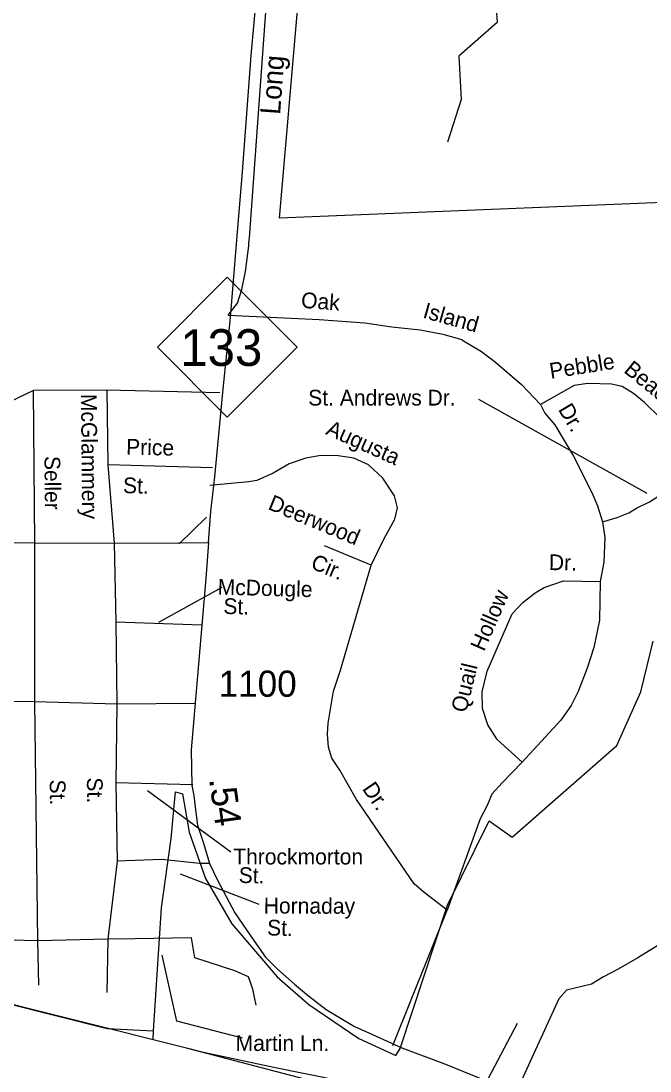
# Model space of a CAD drawing. Extents: x 2104537 to 2336408, y 34176 to 229611.
# Drawn here: x 2280175 to 2283171, y 56589 to 61590 of the extents above; entities that cross this region are included whole.
import ezdxf

# ---------------------------------------------------------------- set-up
doc = ezdxf.new("R2010")
doc.units = 0
for name, color, linetype in [('Exist Boundary Political City Limit New', 7, 'Continuous'), ('Exist Boundary Political CountyLine', 7, 'Continuous'), ('Exist Hydrographic Creek Single Shore', 7, 'Continuous'), ('Exist Road Non-System Type 51', 7, 'Continuous'), ('Exist Road Non-System Type 51 Label', 7, 'Continuous'), ('Exist Road Primary NC Attributed', 7, 'Continuous'), ('Exist Road Primary NC Label', 7, 'Continuous'), ('Exist Road Primary NC Shield CELL', 7, 'Continuous'), ('Exist Road Primary NC Shield Number Label', 7, 'Continuous'), ('Exist Road Secondary Mileage Hundredths English Label', 7, 'Continuous'), ('Exist Road Secondary Type 51 Attributed', 7, 'Continuous'), ('Exist Road Secondary Type 51 Number Label', 7, 'Continuous'), ('Map Preparation Boundary City Limit Buffer Line', 7, 'Continuous')]:
    doc.layers.add(name, color=color, linetype=linetype)

msp = doc.modelspace()

# ---------------------------------------------------------------- linework, layer by layer
at = {"layer": 'Exist Boundary Political City Limit New'}
msp.add_line((2280804, 56736.8), (2280806.8, 56779.5), dxfattribs=at)
for points in [[(2283543, 60737.5), (2281406.8, 60651.4), (2281677.2, 63787.5)], [(2283543, 60737.5), (2281406.8, 60651.4), (2281677.2, 63787.5)], [(2271665, 58805.6), (2276511.8, 57837.8), (2276503.5, 57776.7), (2276534.5, 57770.1), (2277618.5, 57513.5), (2278481, 57256.9), (2279378.5, 57093.5), (2280585.2, 56791.6), (2280806.8, 56779.5)], [(2280806.8, 56779.5), (2280843.8, 57366.2), (2280891, 57696), (2280911.2, 57918.2), (2280945, 57908), (2280975.8, 57726.4), (2281054, 57505.7), (2281179.2, 57289.6), (2281395, 57036.4), (2281545.8, 56905.1), (2281783.5, 56743.1), (2281959.5, 56662.1), (2281981.5, 56695.1), (2282207, 57378.6), (2282404.8, 57780.9), (2282514.2, 57702.7), (2283012, 58138.5), (2283127.5, 58394.6), (2283185.2, 58636.2)], [(2280806.8, 56779.5), (2280843.8, 57366.2), (2280891, 57696), (2280911.2, 57918.2), (2280945, 57908), (2280975.8, 57726.4), (2281054, 57505.7), (2281179.2, 57289.6), (2281395, 57036.4), (2281545.8, 56905.1), (2281783.5, 56743.1), (2281959.5, 56662.1), (2281981.5, 56695.1), (2282207, 57378.6), (2282404.8, 57780.9), (2282514.2, 57702.7), (2283012, 58138.5), (2283127.5, 58394.6), (2283185.2, 58636.2)], [(2281842.2, 56511), (2281380, 56605.9), (2281043.8, 56675.9), (2280963.5, 56696.9), (2280804, 56736.8)]]:
    msp.add_lwpolyline(points, dxfattribs=at)
at = {"layer": 'Exist Boundary Political CountyLine'}
msp.add_lwpolyline([(2282210.6, 56370.3), (2280963.5, 56696.9), (2279378.4, 57093.5), (2278480.9, 57256.9), (2277618.4, 57513.5), (2276534.5, 57770.1), (2275264.1, 58038.4), (2273900.4, 58318.4), (2272280.3, 58633.4)], dxfattribs=at)
at = {"layer": 'Exist Hydrographic Creek Single Shore'}
msp.add_lwpolyline([(2284071.6, 62137.5), (2283665.9, 61769), (2283525, 61742.2), (2283340.9, 61798.2), (2282997, 61988.5), (2282669.9, 62293.3), (2282518.8, 62342.1), (2282327.9, 62339.2), (2282262.9, 62146.9), (2282163.9, 62047.1), (2282105.8, 61946.5), (2282156.9, 61912.8), (2282323, 61896.5), (2282433.9, 61717.2), (2282442.9, 61582.5), (2282260.9, 61422), (2282271.9, 61215.2), (2282206.9, 61013)], dxfattribs=at)
at = {"layer": 'Exist Road Non-System Type 51'}
for p, q in [((2281260.7, 60529.5), (2281262, 60547.4)), ((2281262, 60547.4), (2281262.7, 60556.9)), ((2280584.7, 59831.7), (2280235, 59830.2)), ((2280241.1, 59104.1), (2280235, 59830.2)), ((2281122.5, 59819.1), (2280584.7, 59831.7)), ((2280584.7, 59831.7), (2280588.1, 59475.4)), ((2281087.7, 59461.9), (2280588.1, 59475.4)), ((2280588.1, 59475.4), (2280618.2, 59103)), ((2281059.3, 59226.5), (2280928.9, 59099.1)), ((2280240.4, 58346.4), (2280241.1, 59104.1)), ((2280618.2, 59103), (2280627.3, 58726.6)), ((2281842.8, 58997.6), (2281620.5, 59089.8)), ((2281037.1, 58712.8), (2280627.3, 58726.6)), ((2280627.3, 58726.6), (2280631.9, 58335.7)), ((2280240.4, 58346.4), (2279908.5, 58350.8)), ((2280631.9, 58335.7), (2280240.4, 58346.4)), ((2280254.6, 57208.2), (2280240.4, 58346.4)), ((2280631.9, 58335.7), (2280627.3, 57961.5)), ((2281008.1, 58339.5), (2280631.9, 58335.7)), ((2280992.9, 57952.4), (2280627.3, 57961.5)), ((2280627.3, 57961.5), (2280633.4, 57588.1)), ((2280633.4, 57588.1), (2280588.7, 57215.9)), ((2280845.2, 57595.8), (2280633.4, 57588.1)), ((2281024.9, 57577.5), (2280845.2, 57595.8)), ((2281073.6, 57576.7), (2281024.9, 57577.5)), ((2281946.4, 56710.3), (2282205.3, 57354.8)), ((2280254.6, 57208.2), (2279900.9, 57216.9)), ((2280588.7, 57215.9), (2280254.6, 57208.2)), ((2280588.7, 57215.9), (2280583.8, 56962.1)), ((2280717.4, 57218), (2280588.7, 57215.9)), ((2280260.4, 56998.1), (2280254.6, 57208.2)), ((2282538.7, 56814.7), (2282397.8, 56549.4))]:
    msp.add_line(p, q, dxfattribs=at)
for points in [[(2281262.7, 60556.9), (2281358.1, 61876.2), (2281370.6, 62014.1), (2281410.9, 62335.4), (2281450.4, 62736.5), (2281504.5, 63145.2), (2281554.7, 63576.2)], [(2281161.7, 60188.3), (2281206.8, 60245.5), (2281226.1, 60311.1), (2281243.8, 60396.7), (2281259.9, 60518.4), (2281260.7, 60529.5)], [(2281161.7, 60188.3), (2281595.3, 60168.2), (2281812.8, 60151.9), (2281940.4, 60133.4), (2282076.2, 60119), (2282183.8, 60098.9), (2282275.1, 60073.2), (2282275.1, 60071.2), (2282368.2, 60015.3), (2282435.1, 59964.2), (2282559, 59857.8), (2282649.4, 59763.9)], [(2280235, 59830.2), (2280085.7, 59759.2), (2280051.4, 59745.8), (2280009.4, 59748.6), (2279891.3, 59746.9)], [(2283396.5, 59515.7), (2283369, 59554.3), (2283145.2, 59772.4), (2283092.2, 59815.4), (2283038.7, 59848.6), (2282987.1, 59859.4), (2282875, 59863.5), (2282808.9, 59853), (2282649.4, 59763.9)], [(2282649.4, 59763.9), (2282670.5, 59721.5), (2282717.4, 59666.8), (2282806.4, 59517.1), (2282893.2, 59343.3), (2282919.9, 59280.8), (2282944.4, 59204.5)], [(2281842.8, 58997.6), (2281905, 59124.4), (2281955, 59217.2), (2281967.8, 59271.1), (2281953.1, 59327.5), (2281898.7, 59412.5), (2281830, 59475.8), (2281760.4, 59507), (2281684.9, 59518.6), (2281602.9, 59520.2), (2281532.4, 59507.5), (2281451.9, 59481.1), (2281375.3, 59436.3), (2281298.5, 59402), (2281260.3, 59394.6), (2281074, 59378.1)], [(2282944.4, 59204.5), (2283015, 59225.1), (2283069.2, 59248), (2283105.7, 59269.3), (2283168.3, 59299.9), (2283225.1, 59336.9), (2283265.9, 59376.1), (2283322.6, 59425.2), (2283396.5, 59515.7)], [(2282944.4, 59204.5), (2282955.1, 59130.2), (2282950.9, 59012.2), (2282933, 58920.7)], [(2282205.3, 57354.8), (2282094.7, 57438.9), (2282047.6, 57479.9), (2281773.2, 57881.1), (2281693.9, 58020.7), (2281655, 58079.2), (2281640.2, 58131.6), (2281635.2, 58193.7), (2281638.1, 58245.5), (2281663.4, 58397.2), (2281697.1, 58498.6), (2281842.8, 58997.6)], [(2282562.6, 58059.8), (2282442.6, 58168), (2282398, 58237.1), (2282373.6, 58315.3), (2282371.2, 58395.4), (2282395.1, 58493), (2282514.1, 58766.6), (2282565, 58819.8), (2282624, 58866.5), (2282666.4, 58891.7), (2282759.2, 58924), (2282933, 58920.7)], [(2282933, 58920.7), (2282929.5, 58736.7), (2282903, 58605.3), (2282871, 58507.9), (2282829.2, 58396.8), (2282795.7, 58329.2), (2282746.5, 58260.3), (2282562.6, 58059.8)], [(2282562.6, 58059.8), (2282466.9, 57961.9), (2282417.6, 57906.8), (2282394.6, 57853.1), (2282361.6, 57789.7), (2282205.3, 57354.8)], [(2283366, 57312.6), (2283302.6, 57240), (2283266.4, 57216.4), (2283228.1, 57199.4), (2283112.5, 57127.5), (2283019.6, 57073.2), (2282949.1, 57036.8), (2282892.3, 57001.8), (2282773.7, 56973.9), (2282736.8, 56932.6), (2282532.4, 56484.8)], [(2281294.5, 56902.5), (2281279.9, 56978.6), (2281259.1, 57037), (2281193.7, 57066.2), (2281003, 57127.9), (2280986.7, 57222.3), (2280717.4, 57218)]]:
    msp.add_lwpolyline(points, dxfattribs=at)
at = {"layer": 'Exist Road Non-System Type 51 Label'}
for points in [[(2282354.6, 59789.3), (2283156.3, 59341.2)], [(2281132.1, 58891.1), (2280830.2, 58724.5)], [(2281173.8, 57630.8), (2280778.1, 57922.5)], [(2281309.1, 57380.9), (2280934.3, 57526.7)], [(2281229.6, 56744.7), (2280917.8, 56825.5), (2280848.1, 57141.1)]]:
    msp.add_lwpolyline(points, dxfattribs=at)
at = {"layer": 'Exist Road Primary NC Attributed'}
msp.add_lwpolyline([(2281068.2, 59106.1), (2281079.5, 59253.3), (2281097.7, 59419.1), (2281136.9, 59820.4), (2281173.1, 60177.4), (2281201.6, 60527.1), (2281230.1, 60871), (2281271.5, 61425), (2281322, 61985.6), (2281372.5, 62667.5), (2281412.5, 63101.3), (2281436.1, 63382.6), (2281477.2, 63853)], dxfattribs=at)
at = {"layer": 'Exist Road Primary NC Shield CELL'}
msp.add_lwpolyline([(2280824.7, 60036.6), (2281157.7, 60369.6), (2281490.7, 60036.6), (2281157.7, 59703.6)], close=True, dxfattribs=at)
at = {"layer": 'Exist Road Secondary Type 51 Attributed'}
for points in [[(2279899, 59106.8), (2280241.1, 59104.1), (2280618.2, 59103), (2280925.5, 59104.3), (2281068.2, 59106.1)], [(2281068.2, 59106.1), (2281054.9, 58934.6), (2281037.1, 58712.8), (2280985, 58118.5), (2280988.9, 57948.8), (2280997.5, 57900.6), (2281006.6, 57832), (2281015.7, 57759.6), (2281044.7, 57674.2), (2281073.6, 57576.7), (2281111.7, 57497.5), (2281193.9, 57341.3), (2281286.9, 57205.6), (2281339.8, 57130.2), (2281395.4, 57075.8), (2281477, 57002), (2281544.3, 56946.3), (2281628.5, 56881.5), (2281763.6, 56800.2), (2281831.7, 56770.2), (2281988.4, 56698.9), (2282196.4, 56621.3), (2282532.4, 56484.8)]]:
    msp.add_lwpolyline(points, dxfattribs=at)
at = {"layer": 'Map Preparation Boundary City Limit Buffer Line'}
msp.add_line((2280804, 56736.8), (2280806.8, 56779.5), dxfattribs=at)
for points in [[(2283543, 60737.5), (2281406.8, 60651.4), (2281677.2, 63787.5)], [(2283543, 60737.5), (2281406.8, 60651.4), (2281677.2, 63787.5)], [(2271665, 58805.6), (2276511.8, 57837.8), (2276503.5, 57776.7), (2276534.5, 57770.1), (2277618.5, 57513.5), (2278481, 57256.9), (2279378.5, 57093.5), (2280585.2, 56791.6), (2280806.8, 56779.5)], [(2280806.8, 56779.5), (2280843.8, 57366.2), (2280891, 57696), (2280911.2, 57918.2), (2280945, 57908), (2280975.8, 57726.4), (2281054, 57505.7), (2281179.2, 57289.6), (2281395, 57036.4), (2281545.8, 56905.1), (2281783.5, 56743.1), (2281959.5, 56662.1), (2281981.5, 56695.1), (2282207, 57378.6), (2282404.8, 57780.9), (2282514.2, 57702.7), (2283012, 58138.5), (2283127.5, 58394.6), (2283185.2, 58636.2)], [(2280806.8, 56779.5), (2280843.8, 57366.2), (2280891, 57696), (2280911.2, 57918.2), (2280945, 57908), (2280975.8, 57726.4), (2281054, 57505.7), (2281179.2, 57289.6), (2281395, 57036.4), (2281545.8, 56905.1), (2281783.5, 56743.1), (2281959.5, 56662.1), (2281981.5, 56695.1), (2282207, 57378.6), (2282404.8, 57780.9), (2282514.2, 57702.7), (2283012, 58138.5), (2283127.5, 58394.6), (2283185.2, 58636.2)], [(2281842.2, 56511), (2281380, 56605.9), (2281043.8, 56675.9), (2280963.5, 56696.9), (2280804, 56736.8)]]:
    msp.add_lwpolyline(points, dxfattribs=at)

# ---------------------------------------------------------------- texts
at = {"layer": 'Exist Road Non-System Type 51 Label'}
for s, rotation, p in [('Oak', 355.7125, (2281507, 60224.2)), ('Island', 344.2883, (2282084.7, 60177.9)), ('Pebble', 9.0562, (2282698, 59885.2)), ('Beach', 320.931, (2283041.7, 59919.8)), ('McGlammery', 270.5365, (2280460.7, 59813.3)), ('Dr.', 300.7343, (2282731.1, 59740)), ('Augusta', 335.8651, (2281622.3, 59622.8)), ('Price', 358.6572, (2280675.2, 59524.7)), ('Seller', 270.4803, (2280286.9, 59517.8)), ('St.', 358.6572, (2280660.2, 59341.1)), ('Deerwood', 337.4776, (2281347, 59266.2)), ('Cir.', 337.4776, (2281550, 58984.6)), ('Dr.', 358.9012, (2282688.4, 58974.6)), ('McDougle', 358.4504, (2281111.1, 58857.7)), ('Hollow', 66.4806, (2282380.7, 58583.3)), ('St.', 358.4504, (2281138.2, 58765.9)), ('Quail', 76.2723, (2282295.2, 58291.8)), ('St.', 270.6706, (2280311.9, 57976.4)), ('St.', 270.6706, (2280488.9, 57986.8)), ('Dr.', 304.372, (2281797.5, 57932.7)), ('St.', 358.4504, (2281211.1, 57484.8)), ('Hornaday', 359.7559, (2281331.1, 57338.8)), ('St.', 358.4504, (2281346.5, 57234.7))]:
    msp.add_text(s, height=75, rotation=rotation, dxfattribs=at).set_placement(p)
for s, p in [('St. Andrews Dr.', (2281542.8, 59758.3)), ('Throckmorton', (2281185.7, 57572.2)), ('Martin Ln.', (2281197.3, 56683.9))]:
    msp.add_text(s, height=75, dxfattribs=at).set_placement(p)
at = {"layer": 'Exist Road Primary NC Label'}
msp.add_text('Long', height=95, rotation=85.6606, dxfattribs=at).set_placement((2281408.7, 61141.5))
at = {"layer": 'Exist Road Primary NC Shield Number Label'}
msp.add_text('133', height=175, dxfattribs=at).set_placement((2280933.8, 59946.9))
at = {"layer": 'Exist Road Secondary Mileage Hundredths English Label'}
msp.add_text('.54', height=125, rotation=277.927, dxfattribs=at).set_placement((2281070.3, 57978.8))
at = {"layer": 'Exist Road Secondary Type 51 Number Label'}
msp.add_text('1100', height=125, dxfattribs=at).set_placement((2281116.2, 58370.9))

doc.saveas('drawing.dxf')
